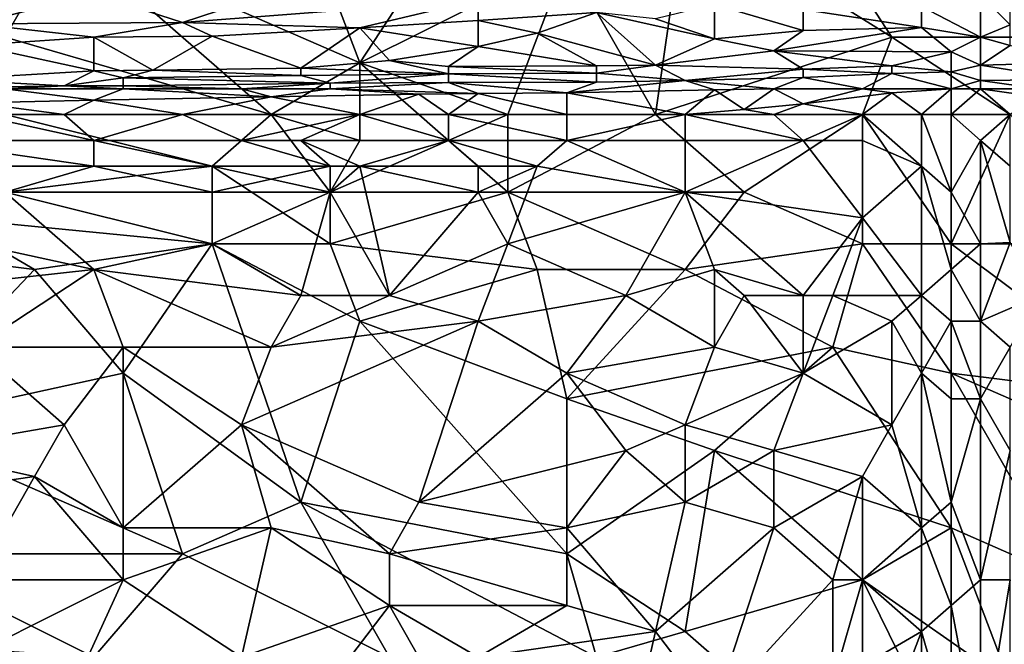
# Model space of a CAD drawing. Extents: x -1.1 to 1.1, y -0.36 to 0.36.
# Tile 271 of 482: x 0.19 to 0.34, y 0.07 to 0.16. Entities that reach past the tile are written whole.
import ezdxf

# ---------------------------------------------------------------- set-up
doc = ezdxf.new("R2010")
doc.units = 0

msp = doc.modelspace()

# ---------------------------------------------------------------- linework, layer by layer
for points in [[(0.29118, 0.18029, 0.26812), (0.3046, 0.1881, 0.26847), (0.32248, 0.16076, 0.26729)], [(0.36272, 0.17247, 0.26787), (0.35825, 0.16076, 0.26739), (0.3046, 0.1881, 0.26847)], [(0.35825, 0.16076, 0.26739), (0.32248, 0.16076, 0.26729), (0.3046, 0.1881, 0.26847)], [(0.242, 0.15685, 0.267), (0.23306, 0.18029, 0.26813), (0.25989, 0.18419, 0.26831)], [(0.2733, 0.17247, 0.26775), (0.242, 0.15685, 0.267), (0.25989, 0.18419, 0.26831)], [(0.19729, 0.17638, 0.26799), (0.18835, 0.16076, 0.26716), (0.17494, 0.18029, 0.26819)], [(0.19729, 0.17638, 0.26799), (0.23306, 0.18029, 0.26813), (0.242, 0.15685, 0.267)], [(0.28671, 0.14904, 0.26669), (0.2733, 0.17247, 0.26775), (0.29118, 0.18029, 0.26812)], [(0.32248, 0.16076, 0.26729), (0.28671, 0.14904, 0.26669), (0.29118, 0.18029, 0.26812)], [(0.18835, 0.16076, 0.26716), (0.19729, 0.17638, 0.26799), (0.22859, 0.14904, 0.26658)], [(0.242, 0.15685, 0.267), (0.22859, 0.14904, 0.26658), (0.19729, 0.17638, 0.26799)], [(0.2733, 0.17247, 0.26775), (0.26436, 0.14904, 0.26665), (0.242, 0.15685, 0.267)], [(0.28671, 0.14904, 0.26669), (0.26436, 0.14904, 0.26665), (0.2733, 0.17247, 0.26775)], [(0.17494, 0.16611, 0.43242), (0.18388, 0.16275, 0.42071), (0.20176, 0.16736, 0.43633)], [(0.21518, 0.16295, 0.42071), (0.20176, 0.16736, 0.43633), (0.18388, 0.16275, 0.42071)], [(0.20176, 0.16736, 0.43633), (0.21518, 0.16295, 0.42071), (0.22859, 0.16741, 0.43633)], [(0.22859, 0.16741, 0.43633), (0.21518, 0.16295, 0.42071), (0.25989, 0.16642, 0.43242)], [(0.32695, 0.16539, 0.42461), (0.33589, 0.16076, 0.40546), (0.33589, 0.16707, 0.42852)], [(0.33589, 0.16707, 0.42852), (0.34036, 0.16262, 0.41289), (0.34036, 0.16593, 0.42461)], [(0.33589, 0.16076, 0.40546), (0.34036, 0.16262, 0.41289), (0.33589, 0.16707, 0.42852)], [(0.21518, 0.16295, 0.42071), (0.242, 0.16214, 0.4168), (0.25989, 0.16642, 0.43242)], [(0.25989, 0.16328, 0.42071), (0.25989, 0.16642, 0.43242), (0.242, 0.16214, 0.4168)], [(0.27777, 0.16447, 0.42461), (0.25989, 0.16642, 0.43242), (0.25989, 0.16328, 0.42071)], [(0.28671, 0.16349, 0.42071), (0.29565, 0.16051, 0.40899), (0.29565, 0.16569, 0.42852)], [(0.30907, 0.16175, 0.41289), (0.30907, 0.1649, 0.42461), (0.29565, 0.16569, 0.42852)], [(0.29565, 0.16051, 0.40899), (0.30907, 0.16175, 0.41289), (0.29565, 0.16569, 0.42852)], [(0.30907, 0.1649, 0.42461), (0.32695, 0.16222, 0.41289), (0.32695, 0.16539, 0.42461)], [(0.33589, 0.16076, 0.40546), (0.32695, 0.16539, 0.42461), (0.32695, 0.16222, 0.41289)], [(0.25989, 0.16328, 0.42071), (0.26883, 0.16135, 0.41289), (0.27777, 0.16447, 0.42461)], [(0.26883, 0.16135, 0.41289), (0.28671, 0.15651, 0.39336), (0.27777, 0.16447, 0.42461)], [(0.29565, 0.16051, 0.40899), (0.28671, 0.16349, 0.42071), (0.27777, 0.16447, 0.42461)], [(0.27777, 0.16447, 0.42461), (0.28671, 0.15651, 0.39336), (0.29565, 0.16051, 0.40899)], [(0.30907, 0.1649, 0.42461), (0.30907, 0.16175, 0.41289), (0.32695, 0.16222, 0.41289)], [(0.18388, 0.16275, 0.42071), (0.20176, 0.16076, 0.413), (0.21518, 0.16295, 0.42071)], [(0.18388, 0.16275, 0.42071), (0.18388, 0.15953, 0.40899), (0.20176, 0.16076, 0.413)], [(0.21965, 0.16089, 0.41289), (0.21518, 0.16295, 0.42071), (0.20176, 0.16076, 0.413)], [(0.242, 0.16214, 0.4168), (0.21518, 0.16295, 0.42071), (0.21965, 0.16089, 0.41289)], [(0.242, 0.16214, 0.4168), (0.25989, 0.15935, 0.40508), (0.25989, 0.16328, 0.42071)], [(0.25989, 0.16328, 0.42071), (0.25989, 0.15935, 0.40508), (0.26883, 0.16135, 0.41289)], [(0.34036, 0.15948, 0.40117), (0.34036, 0.16262, 0.41289), (0.33589, 0.16076, 0.40546)], [(0.20176, 0.16076, 0.413), (0.2107, 0.15574, 0.39336), (0.21965, 0.16089, 0.41289)], [(0.2107, 0.15574, 0.39336), (0.23306, 0.15603, 0.39336), (0.21965, 0.16089, 0.41289)], [(0.21965, 0.16089, 0.41289), (0.23306, 0.15603, 0.39336), (0.242, 0.16214, 0.4168)], [(0.24647, 0.15722, 0.39727), (0.242, 0.16214, 0.4168), (0.23306, 0.15603, 0.39336)], [(0.25989, 0.15935, 0.40508), (0.242, 0.16214, 0.4168), (0.24647, 0.15722, 0.39727)], [(0.27777, 0.1564, 0.39336), (0.26883, 0.16135, 0.41289), (0.25989, 0.15935, 0.40508)], [(0.27777, 0.1564, 0.39336), (0.28671, 0.15651, 0.39336), (0.26883, 0.16135, 0.41289)], [(0.29565, 0.16051, 0.40899), (0.3046, 0.1587, 0.40117), (0.30907, 0.16175, 0.41289)], [(0.3046, 0.1587, 0.40117), (0.33142, 0.15854, 0.39727), (0.32695, 0.16222, 0.41289)], [(0.30907, 0.16175, 0.41289), (0.3046, 0.1587, 0.40117), (0.32695, 0.16222, 0.41289)], [(0.32695, 0.16222, 0.41289), (0.33142, 0.15854, 0.39727), (0.33589, 0.16076, 0.40546)], [(0.18388, 0.15953, 0.40899), (0.17941, 0.15433, 0.38946), (0.20176, 0.15567, 0.39336)], [(0.20176, 0.15567, 0.39336), (0.20176, 0.16076, 0.413), (0.18388, 0.15953, 0.40899)], [(0.22859, 0.14904, 0.26658), (0.18835, 0.14904, 0.26652), (0.18835, 0.16076, 0.26716)], [(0.20176, 0.15567, 0.39336), (0.2107, 0.15574, 0.39336), (0.20176, 0.16076, 0.413)], [(0.24647, 0.15722, 0.39727), (0.25542, 0.1563, 0.39336), (0.25989, 0.15935, 0.40508)], [(0.25989, 0.15935, 0.40508), (0.25542, 0.1563, 0.39336), (0.27777, 0.1564, 0.39336)], [(0.28671, 0.14904, 0.26669), (0.32248, 0.16076, 0.26729), (0.31801, 0.14904, 0.26679)], [(0.29565, 0.16051, 0.40899), (0.28671, 0.15651, 0.39336), (0.3046, 0.1587, 0.40117)], [(0.31801, 0.14904, 0.26679), (0.32248, 0.16076, 0.26729), (0.34036, 0.14904, 0.26689)], [(0.35825, 0.16076, 0.26739), (0.34036, 0.14904, 0.26689), (0.32248, 0.16076, 0.26729)], [(0.33589, 0.15649, 0.38946), (0.33589, 0.16076, 0.40546), (0.33142, 0.15854, 0.39727)], [(0.33589, 0.15649, 0.38946), (0.34036, 0.15948, 0.40117), (0.33589, 0.16076, 0.40546)], [(0.34931, 0.15685, 0.39347), (0.34036, 0.15948, 0.40117), (0.33589, 0.15649, 0.38946)], [(0.28671, 0.15651, 0.39336), (0.30907, 0.15588, 0.38946), (0.3046, 0.1587, 0.40117)], [(0.3046, 0.1587, 0.40117), (0.32248, 0.1564, 0.38946), (0.33142, 0.15854, 0.39727)], [(0.3046, 0.1587, 0.40117), (0.30907, 0.15588, 0.38946), (0.32248, 0.1564, 0.38946)], [(0.32248, 0.1564, 0.38946), (0.33142, 0.15551, 0.38555), (0.33142, 0.15854, 0.39727)], [(0.33589, 0.15649, 0.38946), (0.33142, 0.15854, 0.39727), (0.33142, 0.15551, 0.38555)], [(0.22859, 0.14904, 0.26658), (0.242, 0.15685, 0.267), (0.242, 0.14513, 0.26642)], [(0.24647, 0.15722, 0.39727), (0.23306, 0.15603, 0.39336), (0.25542, 0.15518, 0.38946)], [(0.26436, 0.14904, 0.26665), (0.25542, 0.14513, 0.26646), (0.242, 0.15685, 0.267)], [(0.25542, 0.14513, 0.26646), (0.242, 0.14513, 0.26642), (0.242, 0.15685, 0.267)], [(0.24647, 0.15722, 0.39727), (0.25542, 0.15518, 0.38946), (0.25542, 0.1563, 0.39336)], [(0.25542, 0.1563, 0.39336), (0.27777, 0.1553, 0.38946), (0.27777, 0.1564, 0.39336)], [(0.27777, 0.1564, 0.39336), (0.27777, 0.1553, 0.38946), (0.28671, 0.15651, 0.39336)], [(0.29118, 0.15417, 0.38555), (0.28671, 0.15651, 0.39336), (0.27777, 0.1553, 0.38946)], [(0.28671, 0.15651, 0.39336), (0.29118, 0.15417, 0.38555), (0.30907, 0.15588, 0.38946)], [(0.30907, 0.15588, 0.38946), (0.32248, 0.15524, 0.38555), (0.32248, 0.1564, 0.38946)], [(0.32248, 0.1564, 0.38946), (0.32248, 0.15524, 0.38555), (0.33142, 0.15551, 0.38555)], [(0.33142, 0.15551, 0.38555), (0.33589, 0.15417, 0.38164), (0.33589, 0.15649, 0.38946)], [(0.33589, 0.15649, 0.38946), (0.34931, 0.15433, 0.38555), (0.34931, 0.15685, 0.39347)], [(0.34931, 0.15433, 0.38555), (0.33589, 0.15649, 0.38946), (0.33589, 0.15417, 0.38164)], [(0.17941, 0.15433, 0.38946), (0.19729, 0.15336, 0.38555), (0.20176, 0.15567, 0.39336)], [(0.20623, 0.15457, 0.38946), (0.20176, 0.15567, 0.39336), (0.19729, 0.15336, 0.38555)], [(0.20176, 0.15567, 0.39336), (0.20623, 0.15457, 0.38946), (0.2107, 0.15574, 0.39336)], [(0.23306, 0.15494, 0.38946), (0.2107, 0.15574, 0.39336), (0.20623, 0.15457, 0.38946)], [(0.23306, 0.15494, 0.38946), (0.20623, 0.15457, 0.38946), (0.23753, 0.1538, 0.38555)], [(0.2107, 0.15574, 0.39336), (0.23306, 0.15494, 0.38946), (0.23306, 0.15603, 0.39336)], [(0.23306, 0.15603, 0.39336), (0.23306, 0.15494, 0.38946), (0.25542, 0.15518, 0.38946)], [(0.25542, 0.15518, 0.38946), (0.23306, 0.15494, 0.38946), (0.23753, 0.1538, 0.38555)], [(0.23753, 0.1538, 0.38555), (0.25542, 0.15391, 0.38555), (0.25542, 0.15518, 0.38946)], [(0.27777, 0.1553, 0.38946), (0.25542, 0.1563, 0.39336), (0.25542, 0.15518, 0.38946)], [(0.25542, 0.15518, 0.38946), (0.27777, 0.15396, 0.38555), (0.27777, 0.1553, 0.38946)], [(0.27777, 0.15396, 0.38555), (0.25542, 0.15518, 0.38946), (0.25542, 0.15391, 0.38555)], [(0.29118, 0.15417, 0.38555), (0.27777, 0.1553, 0.38946), (0.27777, 0.15396, 0.38555)], [(0.29118, 0.15417, 0.38555), (0.30907, 0.15463, 0.38555), (0.30907, 0.15588, 0.38946)], [(0.32248, 0.15524, 0.38555), (0.30907, 0.15588, 0.38946), (0.30907, 0.15463, 0.38555)], [(0.30907, 0.15463, 0.38555), (0.31801, 0.15294, 0.37966), (0.32248, 0.15524, 0.38555)], [(0.33142, 0.15294, 0.37736), (0.32248, 0.15524, 0.38555), (0.31801, 0.15294, 0.37966)], [(0.33142, 0.15294, 0.37736), (0.33142, 0.15551, 0.38555), (0.32248, 0.15524, 0.38555)], [(0.33589, 0.15417, 0.38164), (0.33142, 0.15551, 0.38555), (0.33142, 0.15294, 0.37736)], [(0.18835, 0.15323, 0.38555), (0.19729, 0.15336, 0.38555), (0.17941, 0.15433, 0.38946)], [(0.20623, 0.15339, 0.38555), (0.20623, 0.15457, 0.38946), (0.19729, 0.15336, 0.38555)], [(0.19729, 0.15336, 0.38555), (0.20623, 0.15294, 0.3845), (0.20623, 0.15339, 0.38555)], [(0.23753, 0.1538, 0.38555), (0.20623, 0.15457, 0.38946), (0.20623, 0.15339, 0.38555)], [(0.23753, 0.1538, 0.38555), (0.20623, 0.15339, 0.38555), (0.22412, 0.15294, 0.3839)], [(0.20623, 0.15339, 0.38555), (0.20623, 0.15294, 0.3845), (0.22412, 0.15294, 0.3839)], [(0.22412, 0.15294, 0.3839), (0.23753, 0.15294, 0.38352), (0.23753, 0.1538, 0.38555)], [(0.23753, 0.1538, 0.38555), (0.23753, 0.15294, 0.38352), (0.25542, 0.15391, 0.38555)], [(0.25542, 0.15391, 0.38555), (0.23753, 0.15294, 0.38352), (0.25989, 0.1522, 0.38164)], [(0.25542, 0.15391, 0.38555), (0.2733, 0.15235, 0.38164), (0.27777, 0.15396, 0.38555)], [(0.2733, 0.15235, 0.38164), (0.25542, 0.15391, 0.38555), (0.25989, 0.1522, 0.38164)], [(0.27777, 0.15396, 0.38555), (0.2733, 0.15235, 0.38164), (0.29118, 0.15417, 0.38555)], [(0.29565, 0.15276, 0.38164), (0.29118, 0.15417, 0.38555), (0.2733, 0.15235, 0.38164)], [(0.3046, 0.15294, 0.38133), (0.30907, 0.15463, 0.38555), (0.29118, 0.15417, 0.38555)], [(0.29118, 0.15417, 0.38555), (0.29565, 0.15276, 0.38164), (0.3046, 0.15294, 0.38133)], [(0.31801, 0.15294, 0.37966), (0.30907, 0.15463, 0.38555), (0.3046, 0.15294, 0.38133)], [(0.33589, 0.15294, 0.37723), (0.33589, 0.15417, 0.38164), (0.33142, 0.15294, 0.37736)], [(0.33589, 0.15417, 0.38164), (0.34484, 0.15294, 0.3806), (0.34931, 0.15433, 0.38555)], [(0.33589, 0.15417, 0.38164), (0.33589, 0.15294, 0.37723), (0.34484, 0.15294, 0.3806)], [(0.18835, 0.15294, 0.38493), (0.18388, 0.15081, 0.38164), (0.20176, 0.1512, 0.38164)], [(0.19729, 0.15336, 0.38555), (0.18835, 0.15294, 0.38493), (0.20623, 0.15294, 0.3845)], [(0.19729, 0.15336, 0.38555), (0.18835, 0.15323, 0.38555), (0.18835, 0.15294, 0.38493)], [(0.18835, 0.15294, 0.38493), (0.20176, 0.1512, 0.38164), (0.20623, 0.15294, 0.3845)], [(0.22859, 0.15173, 0.38164), (0.20623, 0.15294, 0.3845), (0.20176, 0.1512, 0.38164)], [(0.22412, 0.15294, 0.3839), (0.20623, 0.15294, 0.3845), (0.22859, 0.15173, 0.38164)], [(0.22412, 0.15294, 0.3839), (0.22859, 0.15173, 0.38164), (0.23753, 0.15294, 0.38352)], [(0.23753, 0.15294, 0.38352), (0.22859, 0.15173, 0.38164), (0.25094, 0.1521, 0.38164)], [(0.242, 0.14904, 0.37918), (0.25094, 0.1521, 0.38164), (0.22859, 0.15173, 0.38164)], [(0.25094, 0.1521, 0.38164), (0.25989, 0.1522, 0.38164), (0.23753, 0.15294, 0.38352)], [(0.25542, 0.14904, 0.37875), (0.25094, 0.1521, 0.38164), (0.242, 0.14904, 0.37918)], [(0.25542, 0.14904, 0.37875), (0.25989, 0.1522, 0.38164), (0.25094, 0.1521, 0.38164)], [(0.25542, 0.14904, 0.37875), (0.2733, 0.14904, 0.37816), (0.25989, 0.1522, 0.38164)], [(0.25989, 0.1522, 0.38164), (0.2733, 0.14904, 0.37816), (0.2733, 0.15235, 0.38164)], [(0.2733, 0.15235, 0.38164), (0.29118, 0.14905, 0.37774), (0.29565, 0.15276, 0.38164)], [(0.29118, 0.14905, 0.37774), (0.2733, 0.15235, 0.38164), (0.2733, 0.14904, 0.37816)], [(0.29118, 0.14905, 0.37774), (0.30013, 0.14979, 0.37774), (0.29565, 0.15276, 0.38164)], [(0.30013, 0.14979, 0.37774), (0.3046, 0.15294, 0.38133), (0.29565, 0.15276, 0.38164)], [(0.30907, 0.15066, 0.37774), (0.3046, 0.15294, 0.38133), (0.30013, 0.14979, 0.37774)], [(0.3046, 0.15294, 0.38133), (0.30907, 0.15066, 0.37774), (0.31801, 0.15294, 0.37966)], [(0.31801, 0.15294, 0.37966), (0.30907, 0.15066, 0.37774), (0.32248, 0.15231, 0.37774)], [(0.31801, 0.14904, 0.37592), (0.32248, 0.15231, 0.37774), (0.30907, 0.15066, 0.37774)], [(0.32248, 0.15231, 0.37774), (0.33142, 0.15294, 0.37736), (0.31801, 0.15294, 0.37966)], [(0.31801, 0.14904, 0.37592), (0.32695, 0.14904, 0.37549), (0.32248, 0.15231, 0.37774)], [(0.32248, 0.15231, 0.37774), (0.32695, 0.14904, 0.37549), (0.33142, 0.15294, 0.37736)], [(0.32695, 0.14904, 0.37549), (0.33142, 0.14904, 0.3747), (0.33142, 0.15294, 0.37736)], [(0.33142, 0.15294, 0.37736), (0.33142, 0.14904, 0.3747), (0.33589, 0.15294, 0.37723)], [(0.34036, 0.14904, 0.37466), (0.33589, 0.15294, 0.37723), (0.33142, 0.14904, 0.3747)], [(0.33589, 0.15294, 0.37723), (0.34484, 0.15166, 0.37774), (0.34484, 0.15294, 0.3806)], [(0.33589, 0.15294, 0.37723), (0.34036, 0.14904, 0.37466), (0.34484, 0.15166, 0.37774)], [(0.19729, 0.14904, 0.37999), (0.20176, 0.1512, 0.38164), (0.18388, 0.15081, 0.38164)], [(0.19729, 0.14904, 0.37999), (0.18388, 0.15081, 0.38164), (0.18388, 0.14904, 0.38025)], [(0.19729, 0.14904, 0.37999), (0.21518, 0.14904, 0.37953), (0.20176, 0.1512, 0.38164)], [(0.21518, 0.14904, 0.37953), (0.22859, 0.15173, 0.38164), (0.20176, 0.1512, 0.38164)], [(0.22859, 0.15173, 0.38164), (0.21518, 0.14904, 0.37953), (0.242, 0.14904, 0.37918)], [(0.30013, 0.14979, 0.37774), (0.3046, 0.14904, 0.377), (0.30907, 0.15066, 0.37774)], [(0.31801, 0.14904, 0.37592), (0.30907, 0.15066, 0.37774), (0.3046, 0.14904, 0.377)], [(0.17494, 0.14513, 0.37936), (0.20176, 0.14513, 0.37906), (0.18388, 0.14904, 0.38025)], [(0.18388, 0.14904, 0.38025), (0.20176, 0.14513, 0.37906), (0.19729, 0.14904, 0.37999)], [(0.22859, 0.14904, 0.26658), (0.21965, 0.14122, 0.2662), (0.18835, 0.14904, 0.26652)], [(0.21965, 0.14122, 0.2662), (0.18835, 0.13732, 0.26602), (0.18835, 0.14904, 0.26652)], [(0.20176, 0.14513, 0.37906), (0.21518, 0.14904, 0.37953), (0.19729, 0.14904, 0.37999)], [(0.20176, 0.14513, 0.37906), (0.22412, 0.14513, 0.3788), (0.21518, 0.14904, 0.37953)], [(0.22412, 0.14513, 0.3788), (0.242, 0.14904, 0.37918), (0.21518, 0.14904, 0.37953)], [(0.22859, 0.14904, 0.26658), (0.23753, 0.13732, 0.26611), (0.21965, 0.14122, 0.2662)], [(0.23306, 0.14513, 0.37863), (0.242, 0.14904, 0.37918), (0.22412, 0.14513, 0.3788)], [(0.242, 0.14513, 0.26642), (0.23753, 0.13732, 0.26611), (0.22859, 0.14904, 0.26658)], [(0.23306, 0.14513, 0.37863), (0.25542, 0.14513, 0.37829), (0.242, 0.14904, 0.37918)], [(0.242, 0.14904, 0.37918), (0.25542, 0.14513, 0.37829), (0.25542, 0.14904, 0.37875)], [(0.2733, 0.14513, 0.37784), (0.2733, 0.14904, 0.37816), (0.25542, 0.14904, 0.37875)], [(0.25542, 0.14904, 0.37875), (0.25542, 0.14513, 0.37829), (0.2733, 0.14513, 0.37784)], [(0.26436, 0.14904, 0.26665), (0.26436, 0.13732, 0.26616), (0.25542, 0.14513, 0.26646)], [(0.26436, 0.13732, 0.26616), (0.26436, 0.14904, 0.26665), (0.28671, 0.14904, 0.26669)], [(0.28671, 0.14904, 0.26669), (0.30013, 0.13732, 0.26628), (0.26436, 0.13732, 0.26616)], [(0.29118, 0.14905, 0.37774), (0.2733, 0.14904, 0.37816), (0.2733, 0.14513, 0.37784)], [(0.2733, 0.14513, 0.37784), (0.29118, 0.14513, 0.37757), (0.29118, 0.14905, 0.37774)], [(0.31801, 0.14904, 0.26679), (0.30013, 0.13732, 0.26628), (0.28671, 0.14904, 0.26669)], [(0.30013, 0.14979, 0.37774), (0.29118, 0.14905, 0.37774), (0.3046, 0.14904, 0.377)], [(0.30907, 0.14513, 0.37675), (0.3046, 0.14904, 0.377), (0.29118, 0.14905, 0.37774)], [(0.30907, 0.14513, 0.37675), (0.29118, 0.14905, 0.37774), (0.29118, 0.14513, 0.37757)], [(0.30013, 0.13732, 0.26628), (0.31801, 0.14904, 0.26679), (0.31801, 0.12951, 0.26622)], [(0.31801, 0.14904, 0.37592), (0.3046, 0.14904, 0.377), (0.30907, 0.14513, 0.37675)], [(0.30907, 0.14513, 0.37675), (0.31801, 0.14513, 0.37631), (0.31801, 0.14904, 0.37592)], [(0.32695, 0.14122, 0.3768), (0.32695, 0.14904, 0.37549), (0.31801, 0.14904, 0.37592)], [(0.31801, 0.14904, 0.37592), (0.31801, 0.14513, 0.37631), (0.32695, 0.14122, 0.3768)], [(0.34036, 0.14904, 0.26689), (0.33142, 0.12951, 0.2663), (0.31801, 0.14904, 0.26679)], [(0.33142, 0.12951, 0.2663), (0.31801, 0.12951, 0.26622), (0.31801, 0.14904, 0.26679)], [(0.33142, 0.14904, 0.3747), (0.32695, 0.14904, 0.37549), (0.33142, 0.13732, 0.37695)], [(0.32695, 0.14904, 0.37549), (0.32695, 0.14122, 0.3768), (0.33142, 0.13732, 0.37695)], [(0.33142, 0.13732, 0.37695), (0.33589, 0.14513, 0.37431), (0.33142, 0.14904, 0.3747)], [(0.33589, 0.14513, 0.37431), (0.34036, 0.14904, 0.37466), (0.33142, 0.14904, 0.3747)], [(0.35825, 0.12951, 0.26646), (0.33142, 0.12951, 0.2663), (0.34036, 0.14904, 0.26689)], [(0.34036, 0.14122, 0.37621), (0.34036, 0.14904, 0.37466), (0.33589, 0.14513, 0.37431)], [(0.20176, 0.14122, 0.37946), (0.20176, 0.14513, 0.37906), (0.17494, 0.14513, 0.37936)], [(0.17494, 0.14513, 0.37936), (0.17494, 0.14122, 0.3797), (0.20176, 0.14122, 0.37946)], [(0.21965, 0.14122, 0.37924), (0.22412, 0.14513, 0.3788), (0.20176, 0.14513, 0.37906)], [(0.20176, 0.14513, 0.37906), (0.20176, 0.14122, 0.37946), (0.21965, 0.14122, 0.37924)], [(0.21965, 0.14122, 0.37924), (0.23753, 0.14122, 0.37887), (0.22412, 0.14513, 0.3788)], [(0.22412, 0.14513, 0.3788), (0.23753, 0.14122, 0.37887), (0.23306, 0.14513, 0.37863)], [(0.242, 0.14122, 0.37883), (0.25542, 0.14513, 0.37829), (0.23306, 0.14513, 0.37863)], [(0.23306, 0.14513, 0.37863), (0.23753, 0.14122, 0.37887), (0.242, 0.14122, 0.37883)], [(0.23753, 0.13732, 0.26611), (0.242, 0.14513, 0.26642), (0.25542, 0.14513, 0.26646)], [(0.25542, 0.14513, 0.26646), (0.26436, 0.13732, 0.26616), (0.23753, 0.13732, 0.26611)], [(0.242, 0.14122, 0.37883), (0.25989, 0.14122, 0.37863), (0.25542, 0.14513, 0.37829)], [(0.25989, 0.14122, 0.37863), (0.26883, 0.14122, 0.37844), (0.25542, 0.14513, 0.37829)], [(0.26883, 0.14122, 0.37844), (0.2733, 0.14513, 0.37784), (0.25542, 0.14513, 0.37829)], [(0.29118, 0.13732, 0.37865), (0.2733, 0.14513, 0.37784), (0.26883, 0.14122, 0.37844)], [(0.29118, 0.13732, 0.37865), (0.29118, 0.14513, 0.37757), (0.2733, 0.14513, 0.37784)], [(0.29118, 0.14513, 0.37757), (0.29118, 0.13732, 0.37865), (0.30907, 0.14513, 0.37675)], [(0.31801, 0.13341, 0.3783), (0.30907, 0.14513, 0.37675), (0.29118, 0.13732, 0.37865)], [(0.31801, 0.14513, 0.37631), (0.30907, 0.14513, 0.37675), (0.31801, 0.13341, 0.3783)], [(0.32695, 0.14122, 0.3768), (0.31801, 0.14513, 0.37631), (0.31801, 0.13341, 0.3783)], [(0.33589, 0.14513, 0.37431), (0.33142, 0.13732, 0.37695), (0.33589, 0.12951, 0.37667)], [(0.34036, 0.14122, 0.37621), (0.33589, 0.14513, 0.37431), (0.34036, 0.12968, 0.37774)], [(0.33589, 0.14513, 0.37431), (0.33589, 0.12951, 0.37667), (0.34036, 0.12968, 0.37774)], [(0.18835, 0.13732, 0.38033), (0.20176, 0.14122, 0.37946), (0.17494, 0.14122, 0.3797)], [(0.18835, 0.13732, 0.38033), (0.21965, 0.13732, 0.37993), (0.20176, 0.14122, 0.37946)], [(0.18835, 0.13732, 0.26602), (0.21965, 0.14122, 0.2662), (0.21965, 0.12951, 0.26591)], [(0.21965, 0.13732, 0.37993), (0.21965, 0.14122, 0.37924), (0.20176, 0.14122, 0.37946)], [(0.23753, 0.14122, 0.37887), (0.21965, 0.14122, 0.37924), (0.21965, 0.13732, 0.37993)], [(0.23753, 0.13732, 0.37955), (0.23753, 0.14122, 0.37887), (0.21965, 0.13732, 0.37993)], [(0.23753, 0.13732, 0.26611), (0.23753, 0.12951, 0.26596), (0.21965, 0.14122, 0.2662)], [(0.23753, 0.12951, 0.26596), (0.21965, 0.12951, 0.26591), (0.21965, 0.14122, 0.2662)], [(0.242, 0.14122, 0.37883), (0.23753, 0.14122, 0.37887), (0.23753, 0.13732, 0.37955)], [(0.242, 0.14122, 0.37883), (0.23753, 0.13732, 0.37955), (0.24647, 0.12169, 0.38243)], [(0.25989, 0.13732, 0.37926), (0.25989, 0.14122, 0.37863), (0.242, 0.14122, 0.37883)], [(0.242, 0.14122, 0.37883), (0.24647, 0.12169, 0.38243), (0.25989, 0.13732, 0.37926)], [(0.25989, 0.14122, 0.37863), (0.25989, 0.13732, 0.37926), (0.26883, 0.14122, 0.37844)], [(0.26883, 0.14122, 0.37844), (0.25989, 0.13732, 0.37926), (0.26436, 0.12951, 0.38059)], [(0.26883, 0.14122, 0.37844), (0.26436, 0.12951, 0.38059), (0.29118, 0.13732, 0.37865)], [(0.32695, 0.14122, 0.3768), (0.31801, 0.13341, 0.3783), (0.32695, 0.12169, 0.3795)], [(0.32695, 0.14122, 0.3768), (0.33142, 0.1256, 0.37864), (0.33142, 0.13732, 0.37695)], [(0.33142, 0.1256, 0.37864), (0.32695, 0.14122, 0.3768), (0.32695, 0.12169, 0.3795)], [(0.18835, 0.13732, 0.26602), (0.21965, 0.12951, 0.26591), (0.17941, 0.13341, 0.26594)], [(0.20176, 0.1256, 0.38254), (0.18835, 0.13732, 0.38033), (0.18388, 0.12951, 0.382)], [(0.21965, 0.12951, 0.3815), (0.21965, 0.13732, 0.37993), (0.18835, 0.13732, 0.38033)], [(0.18835, 0.13732, 0.38033), (0.20176, 0.1256, 0.38254), (0.21965, 0.12951, 0.3815)], [(0.21965, 0.13732, 0.37993), (0.21965, 0.12951, 0.3815), (0.23753, 0.13732, 0.37955)], [(0.23306, 0.12169, 0.3827), (0.23753, 0.13732, 0.37955), (0.21965, 0.12951, 0.3815)], [(0.23753, 0.13732, 0.37955), (0.23306, 0.12169, 0.3827), (0.24647, 0.12169, 0.38243)], [(0.23753, 0.12951, 0.26596), (0.23753, 0.13732, 0.26611), (0.26436, 0.13732, 0.26616)], [(0.23753, 0.12951, 0.26596), (0.26436, 0.13732, 0.26616), (0.26883, 0.1256, 0.26598)], [(0.25989, 0.13732, 0.37926), (0.24647, 0.12169, 0.38243), (0.26436, 0.12951, 0.38059)], [(0.26436, 0.13732, 0.26616), (0.30013, 0.13732, 0.26628), (0.29118, 0.1256, 0.26603)], [(0.29118, 0.1256, 0.26603), (0.26883, 0.1256, 0.26598), (0.26436, 0.13732, 0.26616)], [(0.28224, 0.12169, 0.38153), (0.29118, 0.13732, 0.37865), (0.26436, 0.12951, 0.38059)], [(0.29118, 0.13732, 0.37865), (0.28224, 0.12169, 0.38153), (0.29565, 0.1256, 0.38057)], [(0.30907, 0.12169, 0.38066), (0.31801, 0.13341, 0.3783), (0.29118, 0.13732, 0.37865)], [(0.29118, 0.13732, 0.37865), (0.29565, 0.1256, 0.38057), (0.30907, 0.12169, 0.38066)], [(0.31801, 0.12951, 0.26622), (0.29118, 0.1256, 0.26603), (0.30013, 0.13732, 0.26628)], [(0.33142, 0.1256, 0.37864), (0.33589, 0.12951, 0.37667), (0.33142, 0.13732, 0.37695)], [(0.17941, 0.13341, 0.26594), (0.19282, 0.1256, 0.2659), (0.16152, 0.12951, 0.26591)], [(0.17941, 0.13341, 0.26594), (0.21965, 0.12951, 0.26591), (0.19282, 0.1256, 0.2659)], [(0.31354, 0.12169, 0.38034), (0.31801, 0.13341, 0.3783), (0.30907, 0.12169, 0.38066)], [(0.32695, 0.12169, 0.3795), (0.31801, 0.13341, 0.3783), (0.31354, 0.12169, 0.38034)], [(0.34036, 0.12968, 0.37774), (0.33589, 0.11779, 0.37795), (0.34484, 0.12169, 0.37936)], [(0.33589, 0.11779, 0.37795), (0.34036, 0.12968, 0.37774), (0.33589, 0.12951, 0.37667)], [(0.17047, 0.10216, 0.26599), (0.16152, 0.12951, 0.26591), (0.19282, 0.1256, 0.2659)], [(0.20176, 0.1256, 0.38254), (0.18388, 0.12951, 0.382), (0.16599, 0.12169, 0.3837)], [(0.20623, 0.10997, 0.26593), (0.19282, 0.1256, 0.2659), (0.21965, 0.12951, 0.26591)], [(0.23306, 0.12169, 0.3827), (0.21965, 0.12951, 0.3815), (0.20176, 0.1256, 0.38254)], [(0.23306, 0.09044, 0.26596), (0.20623, 0.10997, 0.26593), (0.21965, 0.12951, 0.26591)], [(0.23753, 0.12951, 0.26596), (0.242, 0.11779, 0.26594), (0.21965, 0.12951, 0.26591)], [(0.242, 0.11779, 0.26594), (0.23306, 0.09044, 0.26596), (0.21965, 0.12951, 0.26591)], [(0.26883, 0.1256, 0.26598), (0.242, 0.11779, 0.26594), (0.23753, 0.12951, 0.26596)], [(0.25989, 0.11779, 0.38275), (0.26436, 0.12951, 0.38059), (0.24647, 0.12169, 0.38243)], [(0.28224, 0.12169, 0.38153), (0.26436, 0.12951, 0.38059), (0.25989, 0.11779, 0.38275)], [(0.31801, 0.12951, 0.26622), (0.31354, 0.11388, 0.26607), (0.29118, 0.1256, 0.26603)], [(0.33142, 0.10997, 0.26617), (0.31354, 0.11388, 0.26607), (0.31801, 0.12951, 0.26622)], [(0.33142, 0.10997, 0.26617), (0.31801, 0.12951, 0.26622), (0.33142, 0.12951, 0.2663)], [(0.33142, 0.12951, 0.2663), (0.35825, 0.12951, 0.26646), (0.36272, 0.10607, 0.26634)], [(0.33589, 0.11779, 0.37795), (0.33589, 0.12951, 0.37667), (0.33142, 0.1256, 0.37864)], [(0.36272, 0.10607, 0.26634), (0.33142, 0.10997, 0.26617), (0.33142, 0.12951, 0.2663)], [(0.18388, 0.11388, 0.38488), (0.20176, 0.1256, 0.38254), (0.16599, 0.12169, 0.3837)], [(0.17047, 0.10216, 0.26599), (0.19282, 0.1256, 0.2659), (0.20623, 0.10997, 0.26593)], [(0.18388, 0.11388, 0.38488), (0.20623, 0.11388, 0.38455), (0.20176, 0.1256, 0.38254)], [(0.20176, 0.1256, 0.38254), (0.22859, 0.11388, 0.38409), (0.23306, 0.12169, 0.3827)], [(0.20176, 0.1256, 0.38254), (0.20623, 0.11388, 0.38455), (0.22859, 0.11388, 0.38409)], [(0.242, 0.11779, 0.26594), (0.26883, 0.1256, 0.26598), (0.2733, 0.10607, 0.26596)], [(0.26883, 0.1256, 0.26598), (0.29118, 0.1256, 0.26603), (0.2733, 0.10607, 0.26596)], [(0.2733, 0.10607, 0.26596), (0.29118, 0.1256, 0.26603), (0.31354, 0.11388, 0.26607)], [(0.28224, 0.12169, 0.38153), (0.29565, 0.11388, 0.38232), (0.29565, 0.1256, 0.38057)], [(0.30013, 0.12169, 0.38106), (0.30907, 0.12169, 0.38066), (0.29565, 0.1256, 0.38057)], [(0.30013, 0.12169, 0.38106), (0.29565, 0.1256, 0.38057), (0.29565, 0.11388, 0.38232)], [(0.32695, 0.12169, 0.3795), (0.33142, 0.11779, 0.37953), (0.33142, 0.1256, 0.37864)], [(0.33142, 0.11779, 0.37953), (0.33589, 0.11779, 0.37795), (0.33142, 0.1256, 0.37864)], [(0.24647, 0.12169, 0.38243), (0.23306, 0.12169, 0.3827), (0.22859, 0.11388, 0.38409)], [(0.22859, 0.11388, 0.38409), (0.25989, 0.11779, 0.38275), (0.24647, 0.12169, 0.38243)], [(0.2733, 0.10997, 0.38346), (0.28224, 0.12169, 0.38153), (0.25989, 0.11779, 0.38275)], [(0.28224, 0.12169, 0.38153), (0.2733, 0.10997, 0.38346), (0.29565, 0.11388, 0.38232)], [(0.30907, 0.10997, 0.38218), (0.30013, 0.12169, 0.38106), (0.29565, 0.11388, 0.38232)], [(0.30907, 0.12169, 0.38066), (0.30013, 0.12169, 0.38106), (0.30907, 0.10997, 0.38218)], [(0.30907, 0.12169, 0.38066), (0.30907, 0.10997, 0.38218), (0.31354, 0.12169, 0.38034)], [(0.32248, 0.11779, 0.38013), (0.31354, 0.12169, 0.38034), (0.30907, 0.10997, 0.38218)], [(0.32248, 0.11779, 0.38013), (0.32695, 0.12169, 0.3795), (0.31354, 0.12169, 0.38034)], [(0.32695, 0.12169, 0.3795), (0.32248, 0.11779, 0.38013), (0.32695, 0.10997, 0.38083)], [(0.32695, 0.12169, 0.3795), (0.32695, 0.10997, 0.38083), (0.33142, 0.11779, 0.37953)], [(0.34036, 0.11388, 0.37915), (0.34484, 0.12169, 0.37936), (0.33589, 0.11779, 0.37795)], [(0.25989, 0.11779, 0.38275), (0.22859, 0.11388, 0.38409), (0.22412, 0.10216, 0.38603)], [(0.25094, 0.09044, 0.38699), (0.25989, 0.11779, 0.38275), (0.22412, 0.10216, 0.38603)], [(0.2733, 0.08263, 0.26598), (0.23306, 0.09044, 0.26596), (0.242, 0.11779, 0.26594)], [(0.2733, 0.10607, 0.26596), (0.2733, 0.08263, 0.26598), (0.242, 0.11779, 0.26594)], [(0.25989, 0.11779, 0.38275), (0.25094, 0.09044, 0.38699), (0.2733, 0.10997, 0.38346)], [(0.30907, 0.10997, 0.38218), (0.32248, 0.10216, 0.3819), (0.32248, 0.11779, 0.38013)], [(0.32248, 0.11779, 0.38013), (0.32248, 0.10216, 0.3819), (0.32695, 0.10997, 0.38083)], [(0.32695, 0.10997, 0.38083), (0.33142, 0.10607, 0.3805), (0.33142, 0.11779, 0.37953)], [(0.33589, 0.10607, 0.37897), (0.33589, 0.11779, 0.37795), (0.33142, 0.11779, 0.37953)], [(0.33142, 0.11779, 0.37953), (0.33142, 0.10607, 0.3805), (0.33589, 0.10607, 0.37897)], [(0.34036, 0.11388, 0.37915), (0.33589, 0.11779, 0.37795), (0.33589, 0.10607, 0.37897)], [(0.19729, 0.10216, 0.38664), (0.18388, 0.11388, 0.38488), (0.17494, 0.09826, 0.38772)], [(0.19729, 0.10216, 0.38664), (0.20623, 0.11388, 0.38455), (0.18388, 0.11388, 0.38488)], [(0.20623, 0.11388, 0.38455), (0.19729, 0.10216, 0.38664), (0.20623, 0.08654, 0.38891)], [(0.22412, 0.10216, 0.38603), (0.22859, 0.11388, 0.38409), (0.20623, 0.11388, 0.38455)], [(0.22412, 0.10216, 0.38603), (0.20623, 0.11388, 0.38455), (0.20623, 0.08654, 0.38891)], [(0.2733, 0.10607, 0.26596), (0.31354, 0.11388, 0.26607), (0.29565, 0.09826, 0.26601)], [(0.29118, 0.10216, 0.38399), (0.29565, 0.11388, 0.38232), (0.2733, 0.10997, 0.38346)], [(0.29565, 0.11388, 0.38232), (0.29118, 0.10216, 0.38399), (0.30907, 0.10997, 0.38218)], [(0.33142, 0.08654, 0.26622), (0.29565, 0.09826, 0.26601), (0.31354, 0.11388, 0.26607)], [(0.33142, 0.08654, 0.26622), (0.31354, 0.11388, 0.26607), (0.33142, 0.10997, 0.26617)], [(0.33589, 0.10607, 0.37897), (0.34036, 0.09826, 0.3807), (0.34036, 0.11388, 0.37915)], [(0.21518, 0.08263, 0.26592), (0.17047, 0.10216, 0.26599), (0.20623, 0.10997, 0.26593)], [(0.21518, 0.08263, 0.26592), (0.20623, 0.10997, 0.26593), (0.23306, 0.09044, 0.26596)], [(0.28224, 0.09826, 0.38473), (0.2733, 0.10997, 0.38346), (0.25094, 0.09044, 0.38699)], [(0.2733, 0.10997, 0.38346), (0.28224, 0.09826, 0.38473), (0.29118, 0.10216, 0.38399)], [(0.3046, 0.09826, 0.38388), (0.30907, 0.10997, 0.38218), (0.29118, 0.10216, 0.38399)], [(0.30907, 0.10997, 0.38218), (0.3046, 0.09826, 0.38388), (0.32248, 0.10216, 0.3819)], [(0.32695, 0.10997, 0.38083), (0.32248, 0.10216, 0.3819), (0.32695, 0.08654, 0.38312)], [(0.33142, 0.10607, 0.3805), (0.32695, 0.10997, 0.38083), (0.33142, 0.09044, 0.38186)], [(0.32695, 0.10997, 0.38083), (0.32695, 0.08654, 0.38312), (0.33142, 0.09044, 0.38186)], [(0.35825, 0.09826, 0.26634), (0.33142, 0.10997, 0.26617), (0.36272, 0.10607, 0.26634)], [(0.34931, 0.07872, 0.26634), (0.33142, 0.10997, 0.26617), (0.35825, 0.09826, 0.26634)], [(0.33142, 0.10997, 0.26617), (0.34931, 0.07872, 0.26634), (0.33142, 0.08654, 0.26622)], [(0.2733, 0.08263, 0.26598), (0.2733, 0.10607, 0.26596), (0.29565, 0.09826, 0.26601)], [(0.33142, 0.09044, 0.38186), (0.33589, 0.10607, 0.37897), (0.33142, 0.10607, 0.3805)], [(0.33142, 0.09044, 0.38186), (0.33589, 0.07872, 0.38169), (0.33589, 0.10607, 0.37897)], [(0.33589, 0.10607, 0.37897), (0.33589, 0.07872, 0.38169), (0.34036, 0.09826, 0.3807)], [(0.21518, 0.08263, 0.26592), (0.17047, 0.08263, 0.26596), (0.17047, 0.10216, 0.26599)], [(0.19282, 0.09435, 0.38803), (0.19729, 0.10216, 0.38664), (0.17494, 0.09826, 0.38772)], [(0.19729, 0.10216, 0.38664), (0.19282, 0.09435, 0.38803), (0.20623, 0.08654, 0.38891)], [(0.22859, 0.08654, 0.38825), (0.22412, 0.10216, 0.38603), (0.20623, 0.08654, 0.38891)], [(0.22412, 0.10216, 0.38603), (0.24647, 0.08263, 0.38822), (0.25094, 0.09044, 0.38699)], [(0.24647, 0.08263, 0.38822), (0.22412, 0.10216, 0.38603), (0.22859, 0.08654, 0.38825)], [(0.29118, 0.09044, 0.38537), (0.29118, 0.10216, 0.38399), (0.28224, 0.09826, 0.38473)], [(0.3046, 0.09826, 0.38388), (0.29118, 0.10216, 0.38399), (0.29118, 0.09044, 0.38537)], [(0.31801, 0.09435, 0.3832), (0.32248, 0.10216, 0.3819), (0.3046, 0.09826, 0.38388)], [(0.32248, 0.10216, 0.3819), (0.31801, 0.09435, 0.3832), (0.32695, 0.08654, 0.38312)], [(0.16599, 0.09044, 0.38925), (0.19282, 0.09435, 0.38803), (0.17494, 0.09826, 0.38772)], [(0.2733, 0.08654, 0.38652), (0.28224, 0.09826, 0.38473), (0.25094, 0.09044, 0.38699)], [(0.29118, 0.09044, 0.38537), (0.28224, 0.09826, 0.38473), (0.2733, 0.08654, 0.38652)], [(0.2733, 0.08263, 0.26598), (0.29565, 0.09826, 0.26601), (0.29118, 0.07091, 0.26594)], [(0.3046, 0.08654, 0.38512), (0.3046, 0.09826, 0.38388), (0.29118, 0.09044, 0.38537)], [(0.29118, 0.07091, 0.26594), (0.29565, 0.09826, 0.26601), (0.31801, 0.07872, 0.26612)], [(0.29565, 0.09826, 0.26601), (0.33142, 0.08654, 0.26622), (0.31801, 0.07872, 0.26612)], [(0.31801, 0.09435, 0.3832), (0.3046, 0.09826, 0.38388), (0.3046, 0.08654, 0.38512)], [(0.34036, 0.09826, 0.3807), (0.33589, 0.07872, 0.38169), (0.34036, 0.07872, 0.38238)], [(0.16599, 0.09044, 0.38925), (0.18388, 0.07872, 0.39071), (0.19282, 0.09435, 0.38803)], [(0.19282, 0.09435, 0.38803), (0.18388, 0.07872, 0.39071), (0.20623, 0.07872, 0.39004)], [(0.20623, 0.08654, 0.38891), (0.19282, 0.09435, 0.38803), (0.20623, 0.07872, 0.39004)], [(0.31354, 0.07872, 0.38528), (0.31801, 0.09435, 0.3832), (0.3046, 0.08654, 0.38512)], [(0.31801, 0.09435, 0.3832), (0.31354, 0.07872, 0.38528), (0.31801, 0.07872, 0.38488)], [(0.32695, 0.08654, 0.38312), (0.31801, 0.09435, 0.3832), (0.31801, 0.07872, 0.38488)], [(0.23306, 0.09044, 0.26596), (0.24647, 0.06701, 0.26582), (0.21518, 0.08263, 0.26592)], [(0.2733, 0.08263, 0.26598), (0.27777, 0.06701, 0.26587), (0.23306, 0.09044, 0.26596)], [(0.27777, 0.06701, 0.26587), (0.24647, 0.06701, 0.26582), (0.23306, 0.09044, 0.26596)], [(0.25094, 0.09044, 0.38699), (0.24647, 0.08263, 0.38822), (0.2733, 0.08654, 0.38652)], [(0.29118, 0.09044, 0.38537), (0.2733, 0.08654, 0.38652), (0.28671, 0.07091, 0.38759)], [(0.3046, 0.08654, 0.38512), (0.29118, 0.09044, 0.38537), (0.28671, 0.07091, 0.38759)], [(0.33142, 0.07482, 0.38339), (0.33142, 0.09044, 0.38186), (0.32695, 0.08654, 0.38312)], [(0.33142, 0.07482, 0.38339), (0.33589, 0.07872, 0.38169), (0.33142, 0.09044, 0.38186)], [(0.22859, 0.08654, 0.38825), (0.20623, 0.08654, 0.38891), (0.20623, 0.07872, 0.39004)], [(0.22412, 0.06701, 0.39092), (0.22859, 0.08654, 0.38825), (0.20623, 0.07872, 0.39004)], [(0.22859, 0.08654, 0.38825), (0.22412, 0.06701, 0.39092), (0.24647, 0.07482, 0.38919)], [(0.22859, 0.08654, 0.38825), (0.24647, 0.07482, 0.38919), (0.24647, 0.08263, 0.38822)], [(0.2733, 0.07482, 0.38786), (0.2733, 0.08654, 0.38652), (0.24647, 0.08263, 0.38822)], [(0.2733, 0.08654, 0.38652), (0.2733, 0.07482, 0.38786), (0.28671, 0.07091, 0.38759)], [(0.3046, 0.08654, 0.38512), (0.28671, 0.07091, 0.38759), (0.29565, 0.05919, 0.38821)], [(0.3046, 0.08654, 0.38512), (0.29565, 0.05919, 0.38821), (0.31354, 0.07872, 0.38528)], [(0.31801, 0.07872, 0.26612), (0.33142, 0.08654, 0.26622), (0.34036, 0.0631, 0.26618)], [(0.32695, 0.07091, 0.38464), (0.32695, 0.08654, 0.38312), (0.31801, 0.07872, 0.38488)], [(0.32695, 0.08654, 0.38312), (0.32695, 0.07091, 0.38464), (0.33142, 0.07482, 0.38339)], [(0.34036, 0.0631, 0.26618), (0.33142, 0.08654, 0.26622), (0.34931, 0.07872, 0.26634)], [(0.17047, 0.08263, 0.26596), (0.20176, 0.06701, 0.26575), (0.14364, 0.07091, 0.26585)], [(0.17047, 0.08263, 0.26596), (0.21518, 0.08263, 0.26592), (0.20176, 0.06701, 0.26575)], [(0.24647, 0.06701, 0.26582), (0.20176, 0.06701, 0.26575), (0.21518, 0.08263, 0.26592)], [(0.2733, 0.07482, 0.38786), (0.24647, 0.08263, 0.38822), (0.24647, 0.07482, 0.38919)], [(0.29118, 0.07091, 0.26594), (0.27777, 0.06701, 0.26587), (0.2733, 0.08263, 0.26598)], [(0.20623, 0.07872, 0.39004), (0.18388, 0.07872, 0.39071), (0.17494, 0.0631, 0.39317)], [(0.19729, 0.05919, 0.39291), (0.20623, 0.07872, 0.39004), (0.17494, 0.0631, 0.39317)], [(0.20623, 0.07872, 0.39004), (0.19729, 0.05919, 0.39291), (0.22412, 0.06701, 0.39092)], [(0.29118, 0.07091, 0.26594), (0.31801, 0.07872, 0.26612), (0.31801, 0.04747, 0.2658)], [(0.31354, 0.07872, 0.38528), (0.29565, 0.05919, 0.38821), (0.31354, 0.0631, 0.38673)], [(0.31354, 0.07872, 0.38528), (0.31354, 0.0631, 0.38673), (0.31801, 0.07872, 0.38488)], [(0.32695, 0.07091, 0.38464), (0.31801, 0.07872, 0.38488), (0.31354, 0.0631, 0.38673)], [(0.34036, 0.0631, 0.26618), (0.33142, 0.05138, 0.26598), (0.31801, 0.07872, 0.26612)], [(0.33142, 0.05138, 0.26598), (0.31801, 0.04747, 0.2658), (0.31801, 0.07872, 0.26612)], [(0.33589, 0.05138, 0.38402), (0.33589, 0.07872, 0.38169), (0.33142, 0.07482, 0.38339)], [(0.34036, 0.07872, 0.38238), (0.33589, 0.07872, 0.38169), (0.33589, 0.05138, 0.38402)], [(0.33589, 0.05138, 0.38402), (0.34036, 0.05529, 0.38423), (0.34036, 0.07872, 0.38238)], [(0.23753, 0.0631, 0.39088), (0.24647, 0.07482, 0.38919), (0.22412, 0.06701, 0.39092)], [(0.24647, 0.07482, 0.38919), (0.23753, 0.0631, 0.39088), (0.25094, 0.06701, 0.38987)], [(0.24647, 0.07482, 0.38919), (0.25989, 0.06701, 0.38939), (0.2733, 0.07482, 0.38786)], [(0.24647, 0.07482, 0.38919), (0.25094, 0.06701, 0.38987), (0.25989, 0.06701, 0.38939)], [(0.28671, 0.07091, 0.38759), (0.2733, 0.07482, 0.38786), (0.25989, 0.06701, 0.38939)], [(0.33142, 0.05529, 0.38509), (0.33142, 0.07482, 0.38339), (0.32695, 0.07091, 0.38464)], [(0.33142, 0.07482, 0.38339), (0.33142, 0.05529, 0.38509), (0.33589, 0.05138, 0.38402)], [(0.14364, 0.07091, 0.26585), (0.20176, 0.06701, 0.26575), (0.17047, 0.05529, 0.26555)], [(0.28224, 0.05138, 0.38962), (0.28671, 0.07091, 0.38759), (0.25989, 0.06701, 0.38939)], [(0.29118, 0.07091, 0.26594), (0.31801, 0.04747, 0.2658), (0.27777, 0.06701, 0.26587)], [(0.28671, 0.07091, 0.38759), (0.28224, 0.05138, 0.38962), (0.29565, 0.05919, 0.38821)], [(0.31801, 0.04747, 0.38767), (0.32695, 0.07091, 0.38464), (0.31354, 0.0631, 0.38673)], [(0.32695, 0.07091, 0.38464), (0.31801, 0.04747, 0.38767), (0.32695, 0.04357, 0.38686)], [(0.32695, 0.07091, 0.38464), (0.32695, 0.04357, 0.38686), (0.33142, 0.05529, 0.38509)]]:
    msp.add_3dface(points)

doc.saveas('drawing.dxf')
